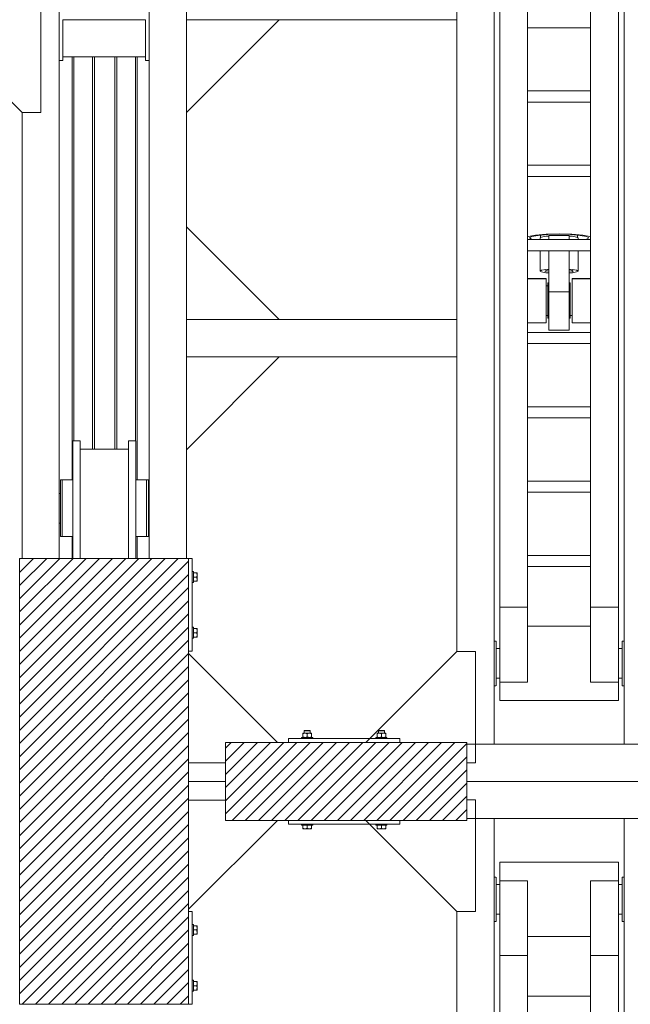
# Model space of a CAD drawing. Header units: millimetres. Extents: x 53746 to 116821, y -810352 to -765802.
# Tile 278 of 347: x 91160 to 92805, y -777202 to -774552. Entities that reach past the tile are written whole.
import ezdxf

# ---------------------------------------------------------------- set-up
doc = ezdxf.new("R2010")
doc.units = ezdxf.units.MM
doc.header["$MEASUREMENT"] = 0
for name, color, linetype, lineweight in [('Main Cradle Rails', 7, 'Continuous', 0), ('Side Cradle Blocks', 7, 'Continuous', 0), ('Side Cradle Hydraulic Arm Support', 7, 'Continuous', 0), ('Side Cradle Stbd', 7, 'Continuous', 0), ('Side Slip Rails', 7, 'Continuous', 0)]:
    doc.layers.add(name, color=color, linetype=linetype, lineweight=lineweight)

# ---------------------------------------------------------------- blocks, each defined once
blk = doc.blocks.new('*U79')
at = {"layer": 'Side Cradle Hydraulic Arm Support', "color": 7, "linetype": 'Continuous', "lineweight": 0}
for p, q in [((-175, -1059.4), (-175, 1359.5)), ((175, 1359.5), (175, -1059.4)), ((-175, 1202), (-170.2, 1202)), ((170.2, 1202), (175, 1202)), ((-160, 1182), (-169.7, 1182)), ((-160, 1181.8), (-169.7, 1181.8)), ((-169.7, 1181.8), (-160, 1181.8)), ((-160, 1192), (-160, 990.9)), ((-160, 1192), (-85, 1192)), ((-85, 1192), (-85, 990.9)), ((85, 990.9), (85, 1192)), ((85, 1192), (160, 1192)), ((160, 990.9), (160, 1192)), ((169.7, 1182), (160, 1181.9)), ((169.7, 1182), (160, 1182)), ((160, 1169.6), (160, 1169.6)), ((169.7, 1182), (169.7, 1182)), ((160, 1103.7), (160, 1142)), ((-169.7, 1102), (-160, 1102)), ((-160, 1102), (-169.7, 1102)), ((-169.7, 1082), (-169.7, 1086.5)), ((160, 1102.1), (169.7, 1102.1)), ((169.7, 1102.1), (160, 1102.1)), ((169.7, 1102), (160, 1102)), ((169.7, 1082), (169.7, 1086.5)), ((275, 316.7), (275, 1109.5)), ((-170.8, 1082), (-175, 1082)), ((-169.8, 1082), (-170.7, 1082)), ((-169.7, 1082), (-169.7, 1082)), ((169.7, 1082), (169.7, 1082)), ((170.7, 1082), (169.8, 1082)), ((175, 1082), (170.8, 1082)), ((85, 1042), (-85, 1042)), ((-160, 990.9), (-160, -1009.4)), ((-160, 990.9), (-85, 990.9)), ((-85, 990.9), (-85, -1009.4)), ((85, -968.7), (85, 990.9)), ((160, 990.9), (85, 990.9)), ((160, 990.9), (160, -1009.4)), ((-160, 938.1), (-160, 938.1)), ((160, 938.1), (160, 938.1)), ((85, 881.3), (-85, 881.3))]:
    blk.add_line(p, q, dxfattribs=at)
at = {"layer": 'Side Cradle Hydraulic Arm Support', "color": 7, "linetype": 'Continuous', "lineweight": 0, "extrusion": (0, 0, -1), "flags": 128}
for points in [[(-248.5, 1409.5), (-225, 1409.5), (-225, 1109.5), (-275, 1109.5), (-520, 1354.5)], [(160, 1242), (-160, 1242), (-160, 1234.4), (-160, 1212.7), (-160, 1192)], [(160, 1192), (160, 1212.7), (160, 1234.4), (160, 1242)], [(169.8, 1202), (169.7, 1202), (169.7, 1197.4), (169.7, 1184.4), (169.7, 1164.9), (169.7, 1142), (169.7, 1119), (169.7, 1099.5), (169.7, 1086.5)], [(-169.7, 1086.5), (-169.7, 1099.5), (-169.7, 1119), (-169.7, 1142), (-169.7, 1164.9), (-169.7, 1184.4), (-169.7, 1197.4), (-169.7, 1202), (-169.8, 1202)]]:
    blk.add_lwpolyline(points, dxfattribs=at)
blk = doc.blocks.new('*U82')
at = {"layer": 'Side Cradle Hydraulic Arm Support', "color": 7, "linetype": 'Continuous', "lineweight": 0}
for p, q in [((-175, -1059.4), (-175, 1359.5)), ((175, 1359.5), (175, -1059.4)), ((-175, 1202), (-170.2, 1202)), ((170.2, 1202), (175, 1202)), ((-160, 1182), (-169.7, 1182)), ((-160, 1181.8), (-169.7, 1181.8)), ((-169.7, 1181.8), (-160, 1181.8)), ((-160, 1192), (-160, 990.9)), ((-160, 1192), (-85, 1192)), ((-85, 1192), (-85, 990.9)), ((85, 990.9), (85, 1192)), ((85, 1192), (160, 1192)), ((160, 990.9), (160, 1192)), ((169.7, 1182), (160, 1181.9)), ((169.7, 1182), (160, 1182)), ((160, 1169.6), (160, 1169.6)), ((169.7, 1182), (169.7, 1182)), ((160, 1103.7), (160, 1142)), ((-169.7, 1102), (-160, 1102)), ((-160, 1102), (-169.7, 1102)), ((-169.7, 1082), (-169.7, 1086.5)), ((160, 1102.1), (169.7, 1102.1)), ((169.7, 1102.1), (160, 1102.1)), ((169.7, 1102), (160, 1102)), ((169.7, 1082), (169.7, 1086.5)), ((275, 316.7), (275, 1109.5)), ((-170.8, 1082), (-175, 1082)), ((-169.8, 1082), (-170.7, 1082)), ((-169.7, 1082), (-169.7, 1082)), ((169.7, 1082), (169.7, 1082)), ((170.7, 1082), (169.8, 1082)), ((175, 1082), (170.8, 1082)), ((85, 1042), (-85, 1042)), ((-160, 990.9), (-160, -1009.4)), ((-160, 990.9), (-85, 990.9)), ((-85, 990.9), (-85, -1009.4)), ((85, -968.7), (85, 990.9)), ((160, 990.9), (85, 990.9)), ((160, 990.9), (160, -1009.4)), ((-160, 938.1), (-160, 938.1)), ((160, 938.1), (160, 938.1)), ((85, 881.3), (-85, 881.3)), ((-85, 851.3), (85, 851.3)), ((85, 681.3), (-85, 681.3)), ((-85, 651.3), (85, 651.3)), ((85, 481.3), (-85, 481.3)), ((-85, 451.3), (85, 451.3)), ((1003.7, 316.7), (275, 316.7)), ((275, 216.7), (275, 316.7)), ((275, 316.7), (275, 316.7)), ((85, 281.3), (-85, 281.3)), ((-85, 251.3), (85, 251.3)), ((-27.5, 213.2), (-30, 213.2)), ((30, 213.2), (27.5, 213.2)), ((275, 216.7), (275, 217.1)), ((1003.7, 216.7), (275, 216.7)), ((275, -809.4), (275, 216.7)), ((-35, 205.6), (-30, 205.6)), ((30, 205.6), (35, 205.6)), ((27.5, 172.8), (27.5, 142.1)), ((-27.5, 31.3), (-27.5, 142.1)), ((27.5, 142.1), (-27.5, 142.1)), ((27.5, 142.1), (27.5, 31.3)), ((-35, 106.1), (-85, 106)), ((-35, 106.1), (-35, 107.6)), ((-35, 107.6), (-35, 107.6)), ((-30, 117.9), (-27.5, 117.9)), ((27.5, 117.9), (30, 117.9)), ((35, 125.6), (30, 125.6)), ((-51, 31.3), (-51, 86.2)), ((51, 86.2), (51, 31.3)), ((85, 31.3), (-85, 31.3)), ((-85, 1.3), (85, 1.3)), ((-51, -3.2), (-51, 1.3)), ((-27.5, -9.4), (-27.5, 1.3)), ((27.5, 1.3), (27.5, -9.4)), ((51, 1.3), (51, -3.2)), ((-50, -3.8), (-50, -10.6)), ((-27.5, -9.4), (27.5, -9.4)), ((50, -10.6), (50, -3.8)), ((80, -3.2), (80, -3.2)), ((85, -168.7), (-85, -168.7)), ((-85, -198.7), (85, -198.7)), ((85, -368.7), (-85, -368.7)), ((-85, -398.7), (85, -398.7)), ((85, -568.7), (-85, -568.7))]:
    blk.add_line(p, q, dxfattribs=at)
at = {"layer": 'Side Cradle Hydraulic Arm Support', "color": 7, "linetype": 'Continuous', "lineweight": 0, "flags": 128}
for points in [[(248.5, 1409.5), (225, 1409.5), (225, 1109.5), (275, 1109.5), (520, 1354.5)], [(-160, 1242), (160, 1242), (160, 1234.4), (160, 1212.7), (160, 1192)], [(-160, 1192), (-160, 1212.7), (-160, 1234.4), (-160, 1242)], [(-169.8, 1202), (-169.7, 1202), (-169.7, 1197.4), (-169.7, 1184.4), (-169.7, 1164.9), (-169.7, 1142), (-169.7, 1119), (-169.7, 1099.5), (-169.7, 1086.5)], [(169.7, 1086.5), (169.7, 1099.5), (169.7, 1119), (169.7, 1142), (169.7, 1164.9), (169.7, 1184.4), (169.7, 1197.4), (169.7, 1202), (169.8, 1202)], [(-27.5, 142.1), (-27.5, 172.8), (-27.5, 202.4), (-27.5, 226.5), (-27.5, 241.6), (-27.5, 245.4), (27.5, 245.4), (27.5, 241.6), (27.5, 226.5), (27.5, 202.4), (27.5, 172.8)], [(-85, 225.1), (-35, 225), (-35, 217.5), (-35, 202), (-35, 181), (-35, 157.6), (-35, 135.5), (-35, 117.9), (-35, 113.6), (-35, 107.6), (-85, 106.6)], [(-30, 117.9), (-30, 119.4), (-30, 127.9), (-30, 142.1), (-30, 160), (-30, 178.6), (-30, 195.3), (-30, 207.5), (-30, 213.2), (-30, 213.2)], [(30, 117.9), (30, 119.4), (30, 127.9), (30, 142.1), (30, 160), (30, 178.6), (30, 195.3), (30, 207.5), (30, 213.2), (30, 213.2)], [(35, 107.6), (35, 107.6), (35, 117.9), (35, 135.5), (35, 157.6), (35, 181), (35, 202), (35, 217.5), (35, 225), (85, 225)], [(85, 106.6), (35, 107.6), (35, 106.1), (85, 106.1)], [(-27.5, 91.2), (-36.1, 90.5), (-47.1, 88.5), (-51, 86.2), (-47.1, 83.8), (-36.1, 81.8), (-27.5, 81.1)], [(-38, 86.2), (-35.1, 87.9), (-27.5, 89.3)], [(-27.5, 83), (-35.1, 84.4), (-38, 86.2)], [(51, 86.2), (47.1, 88.5), (36.1, 90.5), (27.5, 91.2)], [(27.5, 89.3), (35.1, 87.9), (38, 86.2), (35.1, 84.4), (27.5, 83)], [(27.5, 81.1), (36.1, 81.8), (47.1, 83.8), (51, 86.2)], [(-81.4, 1.3), (-83.1, 1), (-85, -0.2)], [(-69.6, 1.3), (-73.9, 0.5), (-80, -3.2)], [(80, -3.2), (73.9, 0.5), (69.6, 1.3)], [(85, -0.2), (83.1, 1), (81.4, 1.3)], [(-85, -6.3), (-83.1, -7.4), (-63.6, -10.9), (-34.4, -13.3), (0, -14.1), (34.4, -13.3), (63.6, -10.9), (83.1, -7.4), (85, -6.2)], [(-80, -3.2), (-80, -3.2), (-73.9, -6.9), (-56.6, -10.1), (-30.6, -12.2), (0, -12.9), (30.6, -12.2), (56.6, -10.1), (73.9, -6.9), (80, -3.2)], [(-51, -3.2), (-51, -3.2), (-47.1, -5.6), (-36.1, -7.6), (-27.5, -8.3)], [(27.5, -8.3), (36.1, -7.6), (47.1, -5.6), (51, -3.2)]]:
    blk.add_lwpolyline(points, dxfattribs=at)
at = {"layer": 'Side Cradle Stbd', "color": 7, "linetype": 'Continuous', "lineweight": 0}
for p, q in [((1003.7, 566.7), (753.7, 316.7)), ((1003.7, -33.3), (753.7, 216.7)), ((1003.7, -340.5), (753.7, -590.5)), ((275, -590.5), (1003.7, -590.5))]:
    blk.add_line(p, q, dxfattribs=at)
blk = doc.blocks.new('*U57')
at = {"linetype": 'Continuous', "lineweight": 0}
h = blk.add_hatch(dxfattribs=at)
h.set_pattern_fill('HATCH', color=30, style=0, pattern_type=2)
h.set_pattern_definition([(45, (6080.81, 11506.29), (-17.719, 17.719), [])])
h.paths.add_polyline_path([(5876.9, 10874.5), (5883.5, 10874.5), (5983.5, 10874.5), (6018.4, 10874.5), (6020, 10874.5), (6040, 10874.5), (6170, 10874.5), (6190, 10874.5), (6193.4, 10874.5), (6225.9, 10874.5), (6325.9, 10874.5), (6331.9, 10874.5), (6331.9, 11124.5), (6331.9, 11130.2), (6331.9, 11424.2), (6331.9, 11474.5), (6331.9, 11524.7), (6331.9, 11818.7), (6331.9, 11824.5), (6331.9, 12074.5), (6325.9, 12074.5), (6225.9, 12074.5), (6193.4, 12074.5), (6190, 12074.5), (6170, 12074.5), (6040, 12074.5), (6020, 12074.5), (6018.4, 12074.5), (5983.5, 12074.5), (5883.5, 12074.5), (5876.9, 12074.5), (5876.9, 11824.5), (5876.9, 11818.2), (5876.9, 11524.7), (5876.9, 11474.5), (5876.9, 11424.2), (5876.9, 11130.7), (5876.9, 11124.5)])
h = blk.add_hatch(dxfattribs=at)
h.set_pattern_fill('HATCH', color=30, style=0, pattern_type=2)
h.set_pattern_definition([(45, (6662.414, 11450.688), (-17.719, 17.719), [])])
h.paths.add_polyline_path([(6601.1, 11579.5), (6571.2, 11579.5), (6431.1, 11579.5), (6431.1, 11524.7), (6431.1, 11474.5), (6431.1, 11424.2), (6431.1, 11369.5), (6571.2, 11369.5), (6601.1, 11369.5), (6901.1, 11369.5), (7081.1, 11369.5), (7081.1, 11374.5), (7081.1, 11474.5), (7081.1, 11574.5), (7081.1, 11579.5), (6901.1, 11579.5)])
at = {"color": 30, "linetype": 'Continuous', "lineweight": 0, "flags": 128}
blk.add_lwpolyline([(5876.9, 11524.7), (5876.9, 11474.5), (5876.9, 11424.2), (5876.9, 11130.7), (5876.9, 11124.5), (5876.9, 10874.5), (5876.9, 10874.5), (5883.5, 10874.5), (5983.5, 10874.5), (6018.4, 10874.5), (6020, 10874.5), (6040, 10874.5), (6170, 10874.5), (6190, 10874.5), (6193.4, 10874.5), (6225.9, 10874.5), (6325.9, 10874.5), (6331.9, 10874.5), (6331.9, 11124.5), (6331.9, 11130.2), (6331.9, 11424.2), (6331.9, 11474.5), (6331.9, 11524.7), (6331.9, 11818.7), (6331.9, 11824.5), (6331.9, 12074.5), (6325.9, 12074.5), (6225.9, 12074.5), (6193.4, 12074.5), (6190, 12074.5), (6170, 12074.5), (6040, 12074.5), (6020, 12074.5), (6018.4, 12074.5), (5983.5, 12074.5), (5883.5, 12074.5), (5876.9, 12074.5)], dxfattribs=at)
blk.add_lwpolyline([(6601.1, 11579.5), (6571.2, 11579.5), (6431.1, 11579.5), (6431.1, 11524.7), (6431.1, 11474.5), (6431.1, 11424.2), (6431.1, 11369.5), (6571.2, 11369.5), (6601.1, 11369.5), (6901.1, 11369.5), (7081.1, 11369.5), (7081.1, 11374.5), (7081.1, 11474.5), (7081.1, 11574.5), (7081.1, 11579.5), (6901.1, 11579.5), (6601.1, 11579.5)], close=True, dxfattribs=at)
at = {"layer": 'Side Cradle Blocks', "color": 7, "linetype": 'Continuous', "lineweight": 0}
for p, q in [((6331.9, 12074.5), (5876.9, 12074.5)), ((5876.9, 12074.5), (5876.9, 10874.5)), ((6331.9, 12074.5), (6341.9, 12074.5)), ((6331.9, 10874.5), (6331.9, 12074.5)), ((6341.9, 12074.5), (6341.9, 11824.5)), ((6353.1, 12036), (6344.9, 12036)), ((6354.2, 12036), (6353.1, 12036)), ((6354.1, 12033.9), (6353.1, 12036)), ((6354.9, 12035.5), (6354.9, 12035.4)), ((6354.9, 12035.1), (6354.9, 12035.4)), ((6354.9, 12030.3), (6354.9, 12033.3)), ((6354.9, 12033.3), (6354.9, 12033.2)), ((6344.9, 12018.7), (6344.9, 12024.5)), ((6353.1, 12024.5), (6344.9, 12024.5)), ((6344.9, 12012.9), (6353.1, 12012.9)), ((6353.1, 12024.5), (6354.2, 12026.6)), ((6354.1, 12022.3), (6353.1, 12024.5)), ((6353.1, 12012.9), (6354.2, 12015)), ((6354.7, 12012.9), (6354.9, 12012.9)), ((6354.9, 12027.5), (6354.9, 12030.3)), ((6354.9, 12018.7), (6354.9, 12022.4)), ((6354.9, 12018.7), (6354.9, 12021.4)), ((6354.9, 12012.9), (6354.9, 12013.6)), ((6354.9, 12013.6), (6354.9, 12013.5)), ((6344.9, 11886), (6353.1, 11886)), ((6344.9, 11880.2), (6344.9, 11874.5)), ((6353.1, 11874.5), (6344.9, 11874.5)), ((6353.1, 11886), (6354.2, 11883.9)), ((6354.1, 11876.6), (6353.1, 11874.5)), ((6353.1, 11874.5), (6354.2, 11872.3)), ((6354.7, 11886), (6354.9, 11886)), ((6354.9, 11886), (6354.9, 11885.4)), ((6354.9, 11885.5), (6354.9, 11885.4)), ((6354.9, 11880.3), (6354.9, 11876.5)), ((6354.9, 11877.5), (6354.9, 11880.3)), ((6353.1, 11862.9), (6344.9, 11862.9)), ((6354.1, 11865), (6353.1, 11862.9)), ((6354.2, 11862.9), (6353.1, 11862.9)), ((6354.9, 11868.7), (6354.9, 11871.4)), ((6354.9, 11868.7), (6354.9, 11865.6)), ((6354.9, 11865.7), (6354.9, 11865.6)), ((6354.9, 11863.6), (6354.9, 11863.8)), ((6354.9, 11863.5), (6354.9, 11863.6)), ((6341.9, 11824.5), (6331.9, 11824.5)), ((6656, 11611.5), (6653.8, 11611.5)), ((6656.7, 11610.5), (6654.1, 11610.5)), ((6845.4, 11610.5), (6848, 11610.5)), ((6846.1, 11611.5), (6848.4, 11611.5)), ((6601.1, 11579.5), (6601.1, 11589.5)), ((6601.1, 11589.5), (6901.1, 11589.5)), ((6639.5, 11604.4), (6639.5, 11604.2)), ((6639.5, 11602.6), (6641.6, 11603.6)), ((6639.5, 11602.6), (6639.5, 11594.3)), ((6639.5, 11593.2), (6639.5, 11594.3)), ((6640.2, 11604.4), (6640.1, 11604.4)), ((6640.2, 11592.5), (6640.1, 11592.5)), ((6645.3, 11604.4), (6642.2, 11604.4)), ((6643, 11604.4), (6643.1, 11604.4)), ((6643, 11592.5), (6643.1, 11592.5)), ((6643.3, 11592.7), (6645.3, 11592.5)), ((6645.3, 11604.4), (6649, 11604.4)), ((6648.8, 11603.7), (6646.8, 11604.3)), ((6648.9, 11593.2), (6651.1, 11594.3)), ((6651.1, 11602.6), (6653.2, 11603.6)), ((6651.1, 11594.3), (6651.1, 11602.6)), ((6654.9, 11592.7), (6656.9, 11592.5)), ((6656.9, 11604.4), (6659.9, 11604.4)), ((6660.4, 11603.7), (6658.3, 11604.3)), ((6659.1, 11604.4), (6659.1, 11604.4)), ((6659.1, 11592.5), (6659.1, 11592.5)), ((6660.5, 11593.2), (6662.7, 11594.3)), ((6662.1, 11604.4), (6662, 11604.4)), ((6662.1, 11592.5), (6662, 11592.5)), ((6662.7, 11603.6), (6662.7, 11603.7)), ((6662.7, 11603.6), (6662.7, 11602.6)), ((6662.7, 11594.3), (6662.7, 11602.6)), ((6662.7, 11592.7), (6662.7, 11592.5)), ((6839.5, 11603.6), (6839.5, 11603.7)), ((6839.5, 11602.6), (6839.5, 11603.6)), ((6839.5, 11594.3), (6839.5, 11602.6)), ((6841.7, 11593.2), (6839.5, 11594.3)), ((6839.5, 11592.7), (6839.5, 11592.5)), ((6840.1, 11604.4), (6840.2, 11604.4)), ((6840.1, 11592.5), (6840.2, 11592.5)), ((6841.8, 11603.7), (6843.8, 11604.3)), ((6845.3, 11604.4), (6842.2, 11604.4)), ((6843.1, 11604.4), (6843, 11604.4)), ((6843, 11592.5), (6843.1, 11592.5)), ((6847.2, 11592.7), (6845.3, 11592.5)), ((6851.1, 11602.6), (6848.9, 11603.6)), ((6851.1, 11594.3), (6851.1, 11602.6)), ((6853.2, 11593.2), (6851.1, 11594.3)), ((6856.9, 11604.4), (6853.1, 11604.4)), ((6853.4, 11603.7), (6855.4, 11604.3)), ((6856.9, 11604.4), (6859.9, 11604.4)), ((6858.8, 11592.7), (6856.9, 11592.5)), ((6859.1, 11604.4), (6859.1, 11604.4)), ((6859.1, 11592.5), (6859.1, 11592.5)), ((6862.7, 11602.6), (6860.5, 11603.6)), ((6862.1, 11604.4), (6862, 11604.4)), ((6862.1, 11592.5), (6862, 11592.5)), ((6862.7, 11604.4), (6862.7, 11604.2)), ((6862.7, 11602.6), (6862.7, 11594.3)), ((6862.7, 11593.2), (6862.7, 11594.3)), ((6901.1, 11589.5), (6901.1, 11579.5)), ((6431.1, 11369.5), (6431.1, 11579.5)), ((6431.1, 11579.5), (7081.1, 11579.5)), ((7081.1, 11579.5), (7081.1, 11369.5)), ((7081.1, 11369.5), (6431.1, 11369.5)), ((6601.1, 11369.5), (6601.1, 11359.5)), ((6901.1, 11359.5), (6901.1, 11369.5)), ((6601.1, 11359.5), (6901.1, 11359.5)), ((6639.5, 11348.3), (6639.5, 11356.5)), ((6639.5, 11347.2), (6639.5, 11348.3)), ((6641.6, 11347.3), (6639.5, 11348.3)), ((6640.1, 11346.5), (6640.2, 11346.5)), ((6640.2, 11346.5), (6640.4, 11346.5)), ((6645.3, 11346.5), (6642.2, 11346.5)), ((6642.3, 11346.5), (6642.2, 11346.5)), ((6645.3, 11346.5), (6648, 11346.5)), ((6651.1, 11348.3), (6648.9, 11347.2)), ((6656.8, 11356.5), (6651.1, 11356.5)), ((6651.1, 11348.3), (6651.1, 11356.5)), ((6653.2, 11347.3), (6651.1, 11348.3)), ((6656.9, 11346.5), (6653.1, 11346.5)), ((6654.1, 11346.5), (6656.9, 11346.5)), ((6662.7, 11348.3), (6660.5, 11347.2)), ((6662.7, 11346.5), (6662, 11346.5)), ((6662.1, 11346.5), (6662, 11346.5)), ((6662.7, 11356.5), (6662.7, 11348.3)), ((6662.7, 11346.7), (6662.7, 11346.5)), ((6839.5, 11356.5), (6839.5, 11348.3)), ((6839.5, 11348.3), (6841.7, 11347.2)), ((6839.5, 11346.7), (6839.5, 11346.5)), ((6839.5, 11346.5), (6840.2, 11346.5)), ((6840.2, 11346.5), (6840.1, 11346.5)), ((6845.3, 11356.5), (6851.1, 11356.5)), ((6845.3, 11346.5), (6849, 11346.5)), ((6845.3, 11346.5), (6848, 11346.5)), ((6848.9, 11347.3), (6851.1, 11348.3)), ((6851.1, 11348.3), (6851.1, 11356.5)), ((6851.1, 11348.3), (6853.2, 11347.2)), ((6854.1, 11346.5), (6856.9, 11346.5)), ((6856.9, 11346.5), (6859.9, 11346.5)), ((6859.9, 11346.5), (6859.8, 11346.5)), ((6860.5, 11347.3), (6862.7, 11348.3)), ((6861.8, 11346.5), (6862, 11346.5)), ((6862.1, 11346.5), (6862, 11346.5)), ((6862.7, 11348.3), (6862.7, 11356.5)), ((6862.7, 11347.2), (6862.7, 11348.3)), ((6341.9, 11124.5), (6331.9, 11124.5)), ((6341.9, 10874.5), (6341.9, 11124.5)), ((6353.1, 11086), (6344.9, 11086)), ((6354.2, 11086), (6353.1, 11086)), ((6354.1, 11083.9), (6353.1, 11086)), ((6354.9, 11085.5), (6354.9, 11085.4)), ((6354.9, 11085.1), (6354.9, 11085.4)), ((6354.9, 11080.3), (6354.9, 11083.3)), ((6354.9, 11083.3), (6354.9, 11083.2)), ((6354.9, 11077.5), (6354.9, 11080.3)), ((6344.9, 11068.7), (6344.9, 11074.5)), ((6353.1, 11074.5), (6344.9, 11074.5)), ((6344.9, 11062.9), (6353.1, 11062.9)), ((6353.1, 11074.5), (6354.2, 11076.6)), ((6354.1, 11072.3), (6353.1, 11074.5)), ((6353.1, 11062.9), (6354.2, 11065)), ((6354.7, 11062.9), (6354.9, 11062.9)), ((6354.9, 11068.7), (6354.9, 11072.4)), ((6354.9, 11068.7), (6354.9, 11071.4)), ((6354.9, 11062.9), (6354.9, 11063.6)), ((6354.9, 11063.6), (6354.9, 11063.5)), ((6344.9, 10936), (6353.1, 10936)), ((6344.9, 10930.2), (6344.9, 10924.5)), ((6353.1, 10924.5), (6344.9, 10924.5)), ((6353.1, 10936), (6354.2, 10933.9)), ((6354.1, 10926.6), (6353.1, 10924.5)), ((6353.1, 10924.5), (6354.2, 10922.3)), ((6354.7, 10936), (6354.9, 10936)), ((6354.9, 10936), (6354.9, 10935.4)), ((6354.9, 10935.5), (6354.9, 10935.4)), ((6354.9, 10930.3), (6354.9, 10926.5)), ((6354.9, 10927.5), (6354.9, 10930.3)), ((6354.9, 10918.7), (6354.9, 10921.4)), ((6354.9, 10918.7), (6354.9, 10915.6)), ((6353.1, 10912.9), (6344.9, 10912.9)), ((6354.1, 10915), (6353.1, 10912.9)), ((6354.2, 10912.9), (6353.1, 10912.9)), ((6354.9, 10915.7), (6354.9, 10915.6)), ((6354.9, 10913.6), (6354.9, 10913.8)), ((6354.9, 10913.5), (6354.9, 10913.6)), ((5876.9, 10874.5), (6331.9, 10874.5)), ((6331.9, 10874.5), (6341.9, 10874.5))]:
    blk.add_line(p, q, dxfattribs=at)
at = {"layer": 'Side Cradle Blocks', "color": 7, "linetype": 'Continuous', "lineweight": 0, "flags": 128}
for points in [[(6341.9, 12039.5), (6344.9, 12039.5), (6344.9, 12038.3), (6344.9, 12035.1), (6344.9, 12030.2), (6344.9, 12024.5)], [(6354.2, 12026.6), (6354.3, 12026.8), (6354.8, 12028.8), (6354.9, 12029.5), (6354.9, 12030.3), (6354.7, 12032.2), (6354.4, 12033.3), (6354.1, 12033.9)], [(6354.9, 12033.3), (6354.9, 12035.4), (6354.9, 12036), (6354.8, 12036), (6354.2, 12036), (6354.2, 12036)], [(6344.9, 12018.7), (6344.9, 12013.9), (6344.9, 12010.6), (6344.9, 12009.5), (6341.9, 12009.5)], [(6353.1, 12012.9), (6354.2, 12012.9), (6354.2, 12012.9), (6354.7, 12012.9)], [(6354.2, 12015), (6354.3, 12015.2), (6354.8, 12017.2), (6354.9, 12017.9), (6354.9, 12018.7), (6354.7, 12020.6), (6354.4, 12021.7), (6354.1, 12022.3)], [(6354.9, 12022.4), (6354.9, 12026.5), (6354.9, 12030.3)], [(6354.9, 12013.6), (6354.9, 12015.6), (6354.9, 12018.7), (6354.9, 12018.7)], [(6341.9, 11889.5), (6344.9, 11889.5), (6344.9, 11888.3), (6344.9, 11885.1), (6344.9, 11880.2)], [(6344.9, 11874.5), (6344.9, 11868.7), (6344.9, 11863.9), (6344.9, 11860.6), (6344.9, 11859.5), (6341.9, 11859.5)], [(6354.7, 11886), (6354.2, 11886), (6354.2, 11886), (6353.1, 11886)], [(6354.1, 11876.6), (6354.4, 11877.3), (6354.7, 11878.3), (6354.9, 11880.3), (6354.9, 11881), (6354.8, 11881.7), (6354.3, 11883.7), (6354.2, 11883.9)], [(6354.1, 11865), (6354.4, 11865.7), (6354.7, 11866.7), (6354.9, 11868.7), (6354.9, 11869.4), (6354.8, 11870.1), (6354.3, 11872.2), (6354.2, 11872.3)], [(6354.9, 11880.3), (6354.9, 11880.3), (6354.9, 11883.3), (6354.9, 11885.4)], [(6354.9, 11868.7), (6354.9, 11872.4), (6354.9, 11876.5)], [(6354.2, 11862.9), (6354.2, 11862.9), (6354.8, 11862.9), (6354.9, 11862.9), (6354.9, 11863.6), (6354.9, 11865.6)], [(6643.1, 11604.4), (6643.1, 11610.5), (6644.1, 11611.5), (6644.6, 11611.5), (6646.1, 11611.5), (6648.4, 11611.5), (6651.1, 11611.5), (6653.8, 11611.5)], [(6643.1, 11610.5), (6643.7, 11610.5), (6645.4, 11610.5), (6648, 11610.5), (6651.1, 11610.5), (6654.1, 11610.5)], [(6656, 11611.5), (6657.5, 11611.5), (6658.1, 11611.5), (6659.1, 11610.5), (6659.1, 11604.4)], [(6656.7, 11610.5), (6658.5, 11610.5), (6659.1, 11610.5)], [(6843.1, 11604.4), (6843.1, 11610.5), (6844.1, 11611.5), (6844.6, 11611.5), (6846.1, 11611.5)], [(6843.1, 11610.5), (6843.7, 11610.5), (6845.4, 11610.5)], [(6848, 11610.5), (6851.1, 11610.5), (6854.1, 11610.5), (6856.7, 11610.5), (6858.5, 11610.5), (6859.1, 11610.5)], [(6848.4, 11611.5), (6851.1, 11611.5), (6853.8, 11611.5), (6856, 11611.5), (6857.5, 11611.5), (6858.1, 11611.5), (6859.1, 11610.5), (6859.1, 11604.4)], [(6636.1, 11589.5), (6636.1, 11592.5), (6637.2, 11592.5), (6640.5, 11592.5), (6645.3, 11592.5), (6651.1, 11592.5), (6656.8, 11592.5), (6661.7, 11592.5), (6664.9, 11592.5), (6666.1, 11592.5), (6666.1, 11589.5)], [(6639.5, 11604.4), (6640.2, 11604.4), (6642.2, 11604.4)], [(6639.5, 11602.6), (6639.5, 11603.6), (6639.5, 11603.7), (6639.5, 11604.2)], [(6643.3, 11592.7), (6642.3, 11593), (6641.6, 11593.3), (6639.5, 11594.3)], [(6639.5, 11593.2), (6639.5, 11593.2), (6639.5, 11592.6), (6639.5, 11592.5)], [(6641.6, 11603.6), (6642.3, 11603.9), (6643.3, 11604.2), (6645.3, 11604.4), (6646, 11604.4), (6646.8, 11604.3)], [(6648.9, 11593.2), (6648.8, 11593.1), (6646.8, 11592.6), (6646, 11592.5), (6645.3, 11592.5)], [(6648.8, 11603.7), (6648.9, 11603.7), (6651.1, 11602.6)], [(6656.9, 11604.4), (6653.1, 11604.4), (6649, 11604.4)], [(6654.9, 11592.7), (6653.9, 11593), (6653.2, 11593.3), (6651.1, 11594.3)], [(6653.2, 11603.6), (6653.9, 11603.9), (6654.9, 11604.2), (6656.9, 11604.4), (6657.6, 11604.4), (6658.3, 11604.3)], [(6660.5, 11593.2), (6660.4, 11593.1), (6658.3, 11592.6), (6657.6, 11592.5), (6656.9, 11592.5)], [(6659.9, 11604.4), (6662, 11604.4), (6662.7, 11604.4), (6662.7, 11604.2), (6662.7, 11603.7)], [(6660.4, 11603.7), (6660.5, 11603.7), (6662.7, 11602.6)], [(6662.7, 11592.7), (6662.7, 11593.2), (6662.7, 11593.2), (6662.7, 11594.3)], [(6836.1, 11589.5), (6836.1, 11592.5), (6837.2, 11592.5), (6840.5, 11592.5), (6845.3, 11592.5), (6851.1, 11592.5), (6856.8, 11592.5), (6861.7, 11592.5), (6864.9, 11592.5), (6866.1, 11592.5), (6866.1, 11589.5)], [(6839.5, 11603.7), (6839.5, 11604.2), (6839.5, 11604.4), (6840.2, 11604.4), (6842.2, 11604.4)], [(6839.5, 11602.6), (6841.7, 11603.7), (6841.8, 11603.7)], [(6839.5, 11594.3), (6839.5, 11593.2), (6839.5, 11593.2), (6839.5, 11592.7)], [(6845.3, 11592.5), (6844.5, 11592.5), (6843.8, 11592.6), (6841.8, 11593.1), (6841.7, 11593.2)], [(6843.8, 11604.3), (6844.5, 11604.4), (6845.3, 11604.4), (6847.2, 11604.2), (6848.3, 11603.9), (6848.9, 11603.6)], [(6853.1, 11604.4), (6849, 11604.4), (6845.3, 11604.4)], [(6851.1, 11594.3), (6848.9, 11593.3), (6848.3, 11593), (6847.2, 11592.7)], [(6851.1, 11602.6), (6853.2, 11603.7), (6853.4, 11603.7)], [(6856.9, 11592.5), (6856.1, 11592.5), (6855.4, 11592.6), (6853.4, 11593.1), (6853.2, 11593.2)], [(6855.4, 11604.3), (6856.1, 11604.4), (6856.9, 11604.4), (6858.8, 11604.2), (6859.9, 11603.9), (6860.5, 11603.6)], [(6862.7, 11594.3), (6860.5, 11593.3), (6859.9, 11593), (6858.8, 11592.7)], [(6859.9, 11604.4), (6862, 11604.4), (6862.7, 11604.4)], [(6862.7, 11604.2), (6862.7, 11603.7), (6862.7, 11603.6), (6862.7, 11602.6)], [(6862.7, 11592.5), (6862.7, 11592.6), (6862.7, 11593.2), (6862.7, 11593.2)], [(6651.1, 11356.5), (6645.3, 11356.5), (6640.5, 11356.5), (6637.2, 11356.5), (6636.1, 11356.5), (6636.1, 11359.5)], [(6639.5, 11347.2), (6639.5, 11347.2), (6639.5, 11346.6), (6639.5, 11346.5), (6640.2, 11346.5), (6642.2, 11346.5)], [(6641.6, 11347.3), (6642.3, 11347), (6643.3, 11346.7), (6645.3, 11346.5), (6646, 11346.5), (6646.8, 11346.6), (6648.8, 11347.1), (6648.9, 11347.2)], [(6645.3, 11346.5), (6649, 11346.5), (6653.1, 11346.5)], [(6653.2, 11347.3), (6653.9, 11347), (6654.9, 11346.7), (6656.9, 11346.5), (6657.6, 11346.5), (6658.3, 11346.6), (6660.4, 11347.1), (6660.5, 11347.2)], [(6666.1, 11359.5), (6666.1, 11356.5), (6664.9, 11356.5), (6661.7, 11356.5), (6656.8, 11356.5)], [(6656.9, 11346.5), (6656.9, 11346.5), (6659.9, 11346.5), (6662, 11346.5)], [(6662.7, 11346.7), (6662.7, 11347.2), (6662.7, 11347.2), (6662.7, 11348.3)], [(6845.3, 11356.5), (6840.5, 11356.5), (6837.2, 11356.5), (6836.1, 11356.5), (6836.1, 11359.5)], [(6839.5, 11348.3), (6839.5, 11347.2), (6839.5, 11347.2), (6839.5, 11346.7)], [(6840.2, 11346.5), (6842.2, 11346.5), (6845.3, 11346.5), (6845.3, 11346.5)], [(6841.7, 11347.2), (6841.8, 11347.1), (6843.8, 11346.6), (6844.5, 11346.5), (6845.3, 11346.5), (6847.2, 11346.7), (6848.3, 11347), (6848.9, 11347.3)], [(6849, 11346.5), (6853.1, 11346.5), (6856.9, 11346.5)], [(6866.1, 11359.5), (6866.1, 11356.5), (6864.9, 11356.5), (6861.7, 11356.5), (6856.8, 11356.5), (6851.1, 11356.5)], [(6853.2, 11347.2), (6853.4, 11347.1), (6855.4, 11346.6), (6856.1, 11346.5), (6856.9, 11346.5), (6858.8, 11346.7), (6859.9, 11347), (6860.5, 11347.3)], [(6859.9, 11346.5), (6862, 11346.5), (6862.7, 11346.5), (6862.7, 11346.6), (6862.7, 11347.2), (6862.7, 11347.2)], [(6341.9, 11089.5), (6344.9, 11089.5), (6344.9, 11088.3), (6344.9, 11085.1), (6344.9, 11080.2), (6344.9, 11074.5)], [(6354.2, 11076.6), (6354.3, 11076.8), (6354.8, 11078.8), (6354.9, 11079.5), (6354.9, 11080.3), (6354.7, 11082.2), (6354.4, 11083.3), (6354.1, 11083.9)], [(6354.9, 11083.3), (6354.9, 11085.4), (6354.9, 11086), (6354.8, 11086), (6354.2, 11086), (6354.2, 11086)], [(6354.9, 11072.4), (6354.9, 11076.5), (6354.9, 11080.3)], [(6344.9, 11068.7), (6344.9, 11063.9), (6344.9, 11060.6), (6344.9, 11059.5), (6341.9, 11059.5)], [(6353.1, 11062.9), (6354.2, 11062.9), (6354.2, 11062.9), (6354.7, 11062.9)], [(6354.2, 11065), (6354.3, 11065.2), (6354.8, 11067.2), (6354.9, 11067.9), (6354.9, 11068.7), (6354.7, 11070.6), (6354.4, 11071.7), (6354.1, 11072.3)], [(6354.9, 11063.6), (6354.9, 11065.6), (6354.9, 11068.7), (6354.9, 11068.7)], [(6341.9, 10939.5), (6344.9, 10939.5), (6344.9, 10938.3), (6344.9, 10935.1), (6344.9, 10930.2)], [(6344.9, 10924.5), (6344.9, 10918.7), (6344.9, 10913.9), (6344.9, 10910.6), (6344.9, 10909.5), (6341.9, 10909.5)], [(6354.7, 10936), (6354.2, 10936), (6354.2, 10936), (6353.1, 10936)], [(6354.1, 10926.6), (6354.4, 10927.3), (6354.7, 10928.3), (6354.9, 10930.3), (6354.9, 10931), (6354.8, 10931.7), (6354.3, 10933.7), (6354.2, 10933.9)], [(6354.1, 10915), (6354.4, 10915.7), (6354.7, 10916.7), (6354.9, 10918.7), (6354.9, 10919.4), (6354.8, 10920.1), (6354.3, 10922.2), (6354.2, 10922.3)], [(6354.9, 10930.3), (6354.9, 10930.3), (6354.9, 10933.3), (6354.9, 10935.4)], [(6354.9, 10918.7), (6354.9, 10922.4), (6354.9, 10926.5)], [(6354.2, 10912.9), (6354.2, 10912.9), (6354.8, 10912.9), (6354.9, 10912.9), (6354.9, 10913.6), (6354.9, 10915.6)]]:
    blk.add_lwpolyline(points, dxfattribs=at)
at = {"layer": 'Side Cradle Stbd', "color": 7, "linetype": 'Continuous', "lineweight": 0}
for p, q in [((6325.9, 13274.5), (6325.9, 14800.8)), ((5933.5, 13274.7), (5933.5, 13589)), ((5983.5, 13589), (5983.5, 12074.5)), ((6225.9, 12074.5), (6225.9, 13589)), ((5883.5, 13274.7), (5633.5, 13524.7)), ((5992.9, 13424.5), (5992.9, 13524.5)), ((5992.9, 13524.5), (6215.9, 13524.5)), ((6215.9, 13524.5), (6215.9, 13424.5)), ((5982.9, 13414.5), (5992.9, 13414.5)), ((5992.9, 13424.5), (6215.9, 13424.5)), ((5992.9, 13424.5), (5992.9, 13414.5)), ((6215.9, 13414.5), (6215.9, 13424.5)), ((6215.9, 13414.5), (6225.9, 13414.5)), ((5883.5, 13274.7), (5883.5, 12074.5)), ((5933.5, 13274.7), (5883.5, 13274.7)), ((6325.9, 12074.5), (6325.9, 13274.7)), ((6040, 12390.7), (6040, 12376.9)), ((6190, 12390.7), (6190, 12376.9)), ((6040, 12368.5), (6170, 12368.5)), ((5986.5, 12279.9), (5986.5, 12285.7)), ((5986.5, 12263.3), (5986.5, 12279.9)), ((6020, 12278.8), (6020, 12209.5)), ((6170, 12278.8), (6170, 12209.5)), ((6190, 12279.9), (6190, 12285.7)), ((6218.5, 12279.9), (6218.5, 12285.7)), ((6218.5, 12263.3), (6218.5, 12279.9)), ((5983.5, 12249.5), (5986.5, 12249.5)), ((6223.5, 12246.4), (6223.5, 12249.5)), ((6223.5, 12249.5), (6225.9, 12249.5)), ((6190, 12205.8), (6190, 12209.5)), ((6218.5, 12180.3), (6218.5, 12209.5)), ((5986.5, 12169.5), (5983.5, 12169.5)), ((6190, 12177.2), (6190, 12180.3)), ((6225.9, 12169.5), (6223.5, 12169.5)), ((6190, 12153.5), (6190, 12155.6)), ((6190, 12140.1), (6190, 12153.5)), ((6190, 12138.3), (6190, 12139.1)), ((6331.9, 11818.7), (6571.2, 11579.5)), ((7081.1, 11574.5), (7578.1, 11574.5)), ((6431.1, 11524.7), (6331.9, 11524.7)), ((6431.1, 11474.5), (6331.9, 11474.5)), ((7578.1, 11474.5), (7081.1, 11474.5)), ((6431.1, 11424.2), (6331.9, 11424.2)), ((6331.9, 11130.2), (6571.2, 11369.5)), ((7081.1, 11374.5), (7578.1, 11374.5))]:
    blk.add_line(p, q, dxfattribs=at)
at = {"layer": 'Side Cradle Stbd', "color": 7, "linetype": 'Continuous', "lineweight": 0, "flags": 128}
for points in [[(5982.9, 13414.5), (5982.9, 13434), (5982.9, 13524.5), (5982.9, 13584.5)], [(6020, 12390.7), (6020, 12390.7), (6040, 12390.7)], [(6020, 12390.7), (6020, 12376.9), (6020, 12337.6), (6020, 12278.8)], [(6040, 12376.9), (6040, 12337.6), (6040, 12278.8), (6040, 12209.5), (6040, 12140.1), (6040, 12081.3), (6040, 12074.5)], [(6170, 12390.7), (6170, 12390.7), (6190, 12390.7)], [(6170, 12390.7), (6170, 12376.9), (6170, 12337.6), (6170, 12278.8)], [(6190, 12376.9), (6190, 12337.6), (6190, 12278.8), (6190, 12209.5), (6190, 12140.1), (6190, 12081.3), (6190, 12074.5)], [(5991.5, 12209.5), (5991.5, 12209.5), (5991.5, 12238.6), (5991.5, 12263.3), (5991.5, 12279.9), (5991.5, 12285.7), (5986.5, 12285.7)], [(6020, 12285.7), (5991.5, 12285.7), (5991.5, 12285.7)], [(6218.5, 12285.7), (6218.5, 12285.7), (6190, 12285.7)], [(6218.5, 12133.3), (6218.5, 12133.3), (6223.5, 12133.3), (6223.5, 12139.1), (6223.5, 12155.6), (6223.5, 12180.3), (6223.5, 12209.5), (6223.5, 12238.6), (6223.5, 12263.3), (6223.5, 12279.9), (6223.5, 12285.7), (6218.5, 12285.7)], [(5986.5, 12133.3), (5986.5, 12139.1), (5986.5, 12155.6), (5986.5, 12180.3), (5986.5, 12209.5), (5986.5, 12238.6), (5986.5, 12263.3)], [(6218.5, 12209.5), (6218.5, 12209.5), (6218.5, 12238.6), (6218.5, 12263.3)], [(6223.5, 12246.4), (6223.5, 12244.9), (6223.5, 12238.6)], [(5991.5, 12133.3), (5991.5, 12139.1), (5991.5, 12155.6), (5991.5, 12180.3), (5991.5, 12209.5), (5991.5, 12238.6), (5991.5, 12238.6)], [(6223.5, 12238.6), (6223.5, 12238), (6223.5, 12237.8), (6223.5, 12237.7)], [(6020, 12209.5), (6020, 12140.1), (6020, 12081.3), (6020, 12074.5)], [(6170, 12209.5), (6170, 12140.1), (6170, 12081.3), (6170, 12074.5)], [(6190, 12180.3), (6190, 12180.3), (6190, 12205.8)], [(6218.5, 12180.3), (6218.5, 12180.3), (6218.5, 12209.5)], [(6223.5, 12194.2), (6223.5, 12194.2), (6223.5, 12194.2), (6223.5, 12194.2), (6223.5, 12192.8), (6223.5, 12181.2), (6223.5, 12181.2), (6223.5, 12181.2), (6223.5, 12180.9), (6223.5, 12180.9), (6223.5, 12180.3)], [(6190, 12133.3), (6218.5, 12133.3), (6218.5, 12139.1), (6218.5, 12155.6), (6218.5, 12180.3), (6218.5, 12180.3)], [(6190, 12155.6), (6190, 12155.6), (6190, 12177.2)], [(6223.5, 12180.3), (6223.5, 12180.1), (6223.5, 12172.5), (6223.5, 12172.5)], [(6223.5, 12172.5), (6223.5, 12172.5), (6223.5, 12172), (6223.5, 12169.5), (6223.5, 12169.5)], [(6190, 12139.1), (6190, 12139.1), (6190, 12140.1)], [(6190, 12133.3), (6190, 12133.3), (6190, 12138.3)], [(5986.5, 12133.3), (5986.5, 12133.3), (5991.5, 12133.3), (5991.5, 12133.3)], [(5991.5, 12133.3), (5991.5, 12133.3), (6020, 12133.3)]]:
    blk.add_lwpolyline(points, dxfattribs=at)
at = {"layer": 'Side Slip Rails', "color": 7, "linetype": 'Continuous', "lineweight": 0}
for p, q in [((6018.4, 12285.7), (6018.4, 13424.5)), ((6023, 12390.7), (6023, 13424.5)), ((6073.4, 12368.5), (6073.4, 13424.5)), ((6078.4, 12368.5), (6078.4, 13424.5)), ((6133.4, 12368.5), (6133.4, 13424.5)), ((6138.4, 12368.5), (6138.4, 13424.5)), ((6188.7, 12390.7), (6188.7, 13424.5)), ((6193.4, 12285.7), (6193.4, 13424.5)), ((6018.4, 12074.5), (6018.4, 12133.3)), ((6193.4, 12074.5), (6193.4, 12133.3))]:
    blk.add_line(p, q, dxfattribs=at)
at = {"layer": 'Side Cradle Stbd', "color": 7, "linetype": 'Continuous', "lineweight": 0, "rotation": 180}
blk.add_blockref('*U82', (7329.6, 12933.9), dxfattribs=at)
at = {"layer": 'Side Cradle Stbd', "color": 7, "linetype": 'Continuous', "lineweight": 0, "extrusion": (0, 0, -1)}
blk.add_blockref('*U79', (-7329.6, 10015), dxfattribs=at)

msp = doc.modelspace()

# ---------------------------------------------------------------- block references
at = {"layer": 'Main Cradle Rails', "color": 7, "linetype": 'Continuous', "lineweight": 0}
msp.add_blockref('*U57', (85283.05, -788076.95), dxfattribs=at)

doc.saveas('drawing.dxf')
